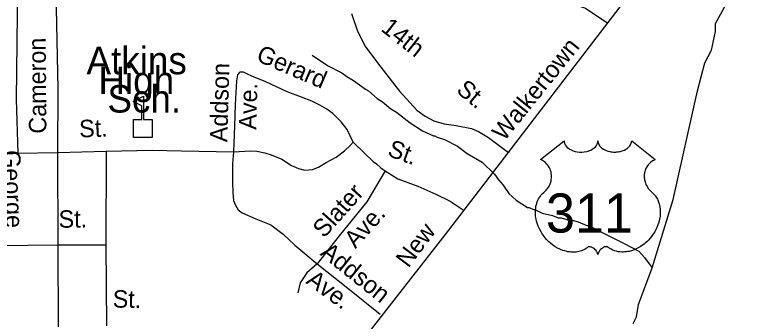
# Model space of a CAD drawing. Extents: x 1547597 to 1699558, y 810033 to 920809.
# Drawn here: x 1638625 to 1642599, y 860039 to 861708 of the extents above; entities that cross this region are included whole.
import ezdxf

# ---------------------------------------------------------------- set-up
doc = ezdxf.new("R2010")
doc.units = 0
for name, color, linetype in [('Exist Cultural Educational Facility High CELL', 7, 'Continuous'), ('Exist Cultural Educational Facility High Label', 7, 'Continuous'), ('Exist Hydrographic Creek Single Shore', 7, 'Continuous'), ('Exist Hydrographic Misc Water Feature', 7, 'Continuous'), ('Exist Road Non-System Type 51', 7, 'Continuous'), ('Exist Road Non-System Type 51 Label', 7, 'Continuous'), ('Exist Road Primary US Divided Attributed', 7, 'Continuous'), ('Exist Road Primary US Label', 7, 'Continuous'), ('Exist Road Primary US Shield CELL', 7, 'Continuous'), ('Exist Road Primary US Shield Number Label', 7, 'Continuous')]:
    doc.layers.add(name, color=color, linetype=linetype)

msp = doc.modelspace()

# ---------------------------------------------------------------- linework, layer by layer
at = {"layer": 'Exist Cultural Educational Facility High CELL'}
msp.add_lwpolyline([(1639272.1, 861038.8), (1639272.1, 861136.7), (1639318.2, 861136.7), (1639318.2, 861211.8), (1639271.1, 861236), (1639327.8, 861265.2), (1639327.8, 861136.7), (1639373.8, 861136.7), (1639373.8, 861038.8)], close=True, dxfattribs=at)
at = {"layer": 'Exist Hydrographic Creek Single Shore'}
msp.add_lwpolyline([(1641993.3, 860027.9), (1642012.3, 860063.8), (1642021.8, 860130.3), (1642096.3, 860331.1), (1642210.7, 860702.2), (1642344.2, 861294.2), (1642384.3, 861445.1), (1642419.1, 861514.7), (1642442.3, 861616), (1642442.3, 861659.3), (1642491, 861749.1), (1642509, 861807.9)], dxfattribs=at)
at = {"layer": 'Exist Hydrographic Misc Water Feature'}
msp.add_lwpolyline([(1640245.4, 861488.4), (1640329, 861431.8), (1640406.6, 861391.2), (1640434.4, 861371), (1640470.3, 861350.7), (1640535.9, 861302.2), (1640551.8, 861294.1), (1640599.5, 861251.8), (1640629.3, 861233.5), (1640674.9, 861195.2), (1640704.8, 861176.9), (1640778.4, 861120.3), (1640845.9, 861075.8), (1640905.7, 861049.4), (1640913.7, 861049.4), (1640925.6, 861041.3), (1640965.5, 861029), (1641037.2, 860992.4), (1641088.8, 860952), (1641170.4, 860905.3), (1641237.9, 860840.8), (1641259.6, 860808.7), (1641285.5, 860780.6), (1641317.1, 860734.3), (1641356.8, 860698), (1641386.7, 860677.8), (1641418.4, 860659.6), (1641426.4, 860659.5), (1641450.3, 860647.3), (1641458.3, 860647.3), (1641498.1, 860627), (1641554, 860614.5), (1641585.9, 860602.3), (1641601.9, 860602.2), (1641645.7, 860589.8), (1641661.7, 860589.7), (1641693.6, 860581.3), (1641741.4, 860561), (1641749.4, 860560.9), (1641813.2, 860528.4), (1641944.2, 860463.7), (1642023.6, 860420.6), (1642055.2, 860386.3), (1642096.3, 860331.1)], dxfattribs=at)
at = {"layer": 'Exist Road Non-System Type 51'}
for p, q in [((1638528.4, 860946.3), (1638643.4, 860954.4)), ((1638643.4, 860954.4), (1638858.3, 860958.5)), ((1638858.3, 860958.5), (1639124.2, 860964.9)), ((1638858.3, 860958.5), (1638860.5, 860453.6)), ((1639124.2, 860964.9), (1639122.5, 860454.4)), ((1638860.5, 860453.6), (1638530, 860450.4)), ((1639122.5, 860454.4), (1638860.5, 860453.6)), ((1638860.5, 860453.6), (1638862.4, 860009.7)), ((1639122.5, 860454.4), (1639125.4, 860015.1))]:
    msp.add_line(p, q, dxfattribs=at)
for points in [[(1638658.6, 862216.3), (1638640.9, 861867), (1638634.7, 861249), (1638643.4, 860954.4)], [(1638853, 862213), (1638850.4, 861833.2), (1638860.9, 861305.1), (1638858.3, 860958.5)], [(1641603.5, 861787.6), (1641733.1, 861742.6), (1641855.8, 861661.4)], [(1640459.4, 861714), (1640492.1, 861618.8), (1640536.6, 861532.6), (1640619.9, 861422.5), (1640720.9, 861291.7), (1640816, 861187.6), (1640860.6, 861154.9), (1640908.2, 861131.1), (1640964.6, 861113.2), (1641030, 861104.3), (1641113.2, 861089.5), (1641151.9, 861071.6), (1641205.4, 861038.9), (1641314.8, 860958.2)], [(1640468.4, 861013.5), (1640436, 861083.7), (1640403.6, 861124.2), (1640387.4, 861140.4), (1640357.7, 861170.1), (1640325.3, 861194.4), (1640287.5, 861216), (1640244.3, 861237.6), (1640187.6, 861259.2), (1640109.4, 861288.9), (1639993.3, 861343), (1639917.7, 861372.7), (1639893.4, 861383.5), (1639871.8, 861394.3), (1639852.9, 861394.3), (1639847.5, 861391.6), (1639839.5, 861380.8), (1639834.1, 861348.4), (1639826.1, 861217.4), (1639823, 861103.4), (1639817.9, 860962.2)], [(1639817.9, 860962.2), (1639909.6, 860967.6), (1639944.7, 860964.9), (1639987.9, 860956.8), (1640023, 860946), (1640079.7, 860921.6), (1640133.7, 860886.5), (1640171.4, 860870.3), (1640206.5, 860862.2), (1640247, 860864.9), (1640279.4, 860878.4), (1640322.6, 860902.7), (1640376.6, 860932.4), (1640422.5, 860967.6), (1640454.9, 860997.3), (1640468.4, 861013.5)], [(1640468.4, 861013.5), (1640529.9, 860954.1), (1640577.4, 860909.2), (1640595.8, 860896.1), (1640619.5, 860875), (1640638, 860861.8), (1640642.5, 860857.4)], [(1639124.2, 860964.9), (1639375.2, 860970.3), (1639534.4, 860967.6), (1639817.9, 860962.2)], [(1639817.9, 860962.2), (1639811.2, 860896.1), (1639811.2, 860825.2), (1639812.8, 860793.1), (1639814.5, 860742.4), (1639817.9, 860696.8), (1639828, 860671.5), (1639843.2, 860646.2), (1639865.2, 860629.3), (1639939.4, 860597.2), (1640020.4, 860565.1), (1640088, 860514.4), (1640152.1, 860453.6), (1640273.6, 860352.3)], [(1640642.5, 860857.4), (1640543.7, 860690.1), (1640400.2, 860512.8), (1640273.6, 860352.3)], [(1640642.5, 860857.4), (1640713, 860814.8), (1640820.5, 860774.6), (1640919.7, 860731.1), (1640996.8, 860693.3), (1641068.2, 860645.7)], [(1640273.6, 860352.3), (1640216.2, 860303.3), (1640180.8, 860249.3), (1640167.3, 860193.6)], [(1640273.6, 860352.3), (1640439, 860218.9), (1640616.2, 860078.7)]]:
    msp.add_lwpolyline(points, dxfattribs=at)
at = {"layer": 'Exist Road Primary US Divided Attributed'}
msp.add_lwpolyline([(1638605.9, 858454.7), (1638664.5, 858484.7), (1638745.2, 858516.4), (1638814.9, 858544.3), (1639032, 858596.6), (1639236.7, 858640.5), (1639346.4, 858675.7), (1639469.3, 858726.9), (1639523.2, 858754.3), (1639602, 858808.1), (1639699.9, 858887.8), (1639794.3, 858994.9), (1640278.9, 859624.3), (1640989.9, 860535.2), (1642120.6, 862009.9), (1642584.8, 862600.2), (1642634.1, 862669.3), (1642695.8, 862787.8), (1642987.2, 863555.4), (1643150.7, 863953.5), (1643644.2, 865263.3)], dxfattribs=at)
at = {"layer": 'Exist Road Primary US Shield CELL'}
msp.add_lwpolyline([(1641617.4, 861021.8), (1641617.7, 861016.4), (1641619, 861010.1), (1641620, 861006.9), (1641622.9, 861000.6), (1641627.8, 860993.3), (1641634.6, 860986), (1641642.3, 860979.7), (1641647.4, 860976.4), (1641656.2, 860971.7), (1641666.1, 860967.5), (1641677.2, 860964.3), (1641688.6, 860962), (1641700.9, 860960.7), (1641713.2, 860960.4), (1641726.4, 860961.4), (1641741, 860964.2), (1641747.7, 860966), (1641755.2, 860968.6), (1641762.2, 860971.4), (1641769.9, 860975.5), (1641776, 860979.5), (1641780.9, 860983), (1641787.7, 860989.5), (1641793.1, 860996.3), (1641795.4, 861000.1), (1641797.4, 861003.7), (1641800.1, 861011.5), (1641800.8, 861014.9), (1641801.4, 861022), (1641801.8, 861016.1), (1641802.4, 861012.3), (1641803.4, 861008.7), (1641804.9, 861004.8), (1641807.7, 860999.3), (1641810.7, 860994.8), (1641816.4, 860988), (1641820, 860984.7), (1641823.3, 860982), (1641832, 860976), (1641842.2, 860970.8), (1641847.2, 860968.6), (1641852.4, 860966.8), (1641858.9, 860964.8), (1641865.7, 860963.2), (1641872.4, 860962.1), (1641879.2, 860961.1), (1641886.2, 860960.6), (1641891.9, 860960.4), (1641898.9, 860960.5), (1641905.3, 860960.9), (1641912, 860961.6), (1641919.2, 860962.9), (1641925.1, 860964.2), (1641932.8, 860966.2), (1641939.8, 860968.7), (1641946, 860971.4), (1641954, 860975.5), (1641960.4, 860979.6), (1641965.1, 860983.4), (1641970.7, 860988.5), (1641976.1, 860994.7), (1641979.2, 860999.2), (1641981.4, 861003.8), (1641983.4, 861008.7), (1641984.7, 861013.8), (1641985.3, 861018.3), (1641985.4, 861022.2), (1642114, 860919.7), (1642111, 860918.6), (1642104, 860915.1), (1642098.4, 860911.9), (1642089.6, 860905.6), (1642085.8, 860902.2), (1642082, 860898.6), (1642078.5, 860894.9), (1642075.4, 860891.3), (1642071.7, 860886.1), (1642068.4, 860880.9), (1642065.1, 860875.2), (1642062.7, 860870.3), (1642058.8, 860860), (1642056.9, 860853.4), (1642055.6, 860847.9), (1642054.1, 860836.4), (1642053.7, 860830.9), (1642053.7, 860825.6), (1642054.1, 860819.9), (1642054.6, 860814.4), (1642055.6, 860808.7), (1642056.5, 860803.7), (1642058.1, 860797.5), (1642060.4, 860790.4), (1642063.2, 860783.5), (1642069, 860772.3), (1642076.6, 860760.9), (1642082, 860754.5), (1642087.3, 860749), (1642095.3, 860742.3), (1642099.5, 860738.5), (1642104.5, 860733.6), (1642112.5, 860724.3), (1642115.8, 860719.9), (1642119.1, 860714.9), (1642122.1, 860709.8), (1642125.2, 860704.4), (1642127.6, 860699.6), (1642132.1, 860688.5), (1642135.4, 860677.8), (1642136.9, 860672.2), (1642139.3, 860659.6), (1642140.3, 860653.4), (1642141.2, 860641.1), (1642141.3, 860626.2), (1642140.1, 860612), (1642137.5, 860595.5), (1642135.3, 860585.7), (1642131.9, 860574.2), (1642128.6, 860564.2), (1642122.7, 860549.6), (1642117.5, 860538.9), (1642110.8, 860526.5), (1642106.2, 860518.9), (1642100.8, 860510.9), (1642094, 860501.6), (1642086.1, 860491.7), (1642076.6, 860481.3), (1642068.9, 860473.7), (1642058.9, 860464.7), (1642052.8, 860459.7), (1642044.2, 860453.1), (1642032.3, 860445.2), (1642020.6, 860438.5), (1642010.7, 860433.4), (1642001.9, 860429.6), (1641990.5, 860425.3), (1641971.5, 860420), (1641964.6, 860418.6), (1641956.4, 860417.3), (1641948.7, 860416.6), (1641941.3, 860416.1), (1641931.2, 860416.1), (1641921.3, 860416.9), (1641911.9, 860418.3), (1641902.1, 860420.3), (1641891.8, 860423.4), (1641882.5, 860427), (1641873.1, 860431.6), (1641857.2, 860441.7), (1641852.6, 860444.1), (1641850, 860444.8), (1641843.9, 860445.1), (1641838.1, 860443.9), (1641832.2, 860441.5), (1641828.6, 860439.6), (1641823.9, 860436.5), (1641820.2, 860433.6), (1641815.8, 860429.4), (1641812.8, 860425.9), (1641810.4, 860423.2), (1641806, 860416.1), (1641804.4, 860412.8), (1641802.7, 860408.5), (1641801.2, 860402.1), (1641799.2, 860410.1), (1641796.9, 860415.4), (1641794.1, 860420), (1641791.3, 860424), (1641786.8, 860429.2), (1641782.8, 860433.1), (1641777.9, 860437), (1641772.7, 860440.1), (1641768.6, 860442.3), (1641764.8, 860443.7), (1641760.2, 860444.9), (1641756.4, 860445.2), (1641753.3, 860445.1), (1641749, 860444.1), (1641743.2, 860439.9), (1641737.7, 860436.1), (1641731.7, 860432.4), (1641724.5, 860428.6), (1641719.3, 860426.2), (1641713, 860423.7), (1641705.8, 860421.3), (1641697.9, 860419.2), (1641689.7, 860417.7), (1641682.6, 860416.5), (1641674.9, 860415.8), (1641668, 860415.6), (1641660.8, 860415.7), (1641654, 860416.2), (1641646.2, 860416.9), (1641636.5, 860418.3), (1641628.4, 860420.2), (1641619.9, 860422.4), (1641611.2, 860425.2), (1641601.9, 860428.7), (1641590.2, 860433.8), (1641582, 860438), (1641569.2, 860445.4), (1641554.2, 860455.8), (1641542.8, 860465), (1641534.5, 860472.5), (1641522.3, 860485), (1641515.1, 860493.1), (1641503.8, 860507.7), (1641496.6, 860518.3), (1641491.9, 860526), (1641485.1, 860538.5), (1641481.3, 860546.3), (1641476.5, 860557.7), (1641472.6, 860568.1), (1641469.5, 860578), (1641467.7, 860584.3), (1641465.3, 860595.3), (1641463.8, 860603.1), (1641462.4, 860613.8), (1641461.6, 860625.2), (1641461.4, 860635.6), (1641461.7, 860644.2), (1641462.7, 860654.4), (1641464.4, 860665.1), (1641466.5, 860674.3), (1641468.3, 860680.9), (1641471, 860688.9), (1641474.7, 860697.8), (1641478.9, 860706.3), (1641483, 860713.4), (1641488.1, 860721), (1641493.1, 860727.4), (1641499.6, 860734.6), (1641506.5, 860741.1), (1641512.7, 860746.2), (1641520.2, 860753.5), (1641524.1, 860757.9), (1641528.7, 860764.1), (1641532.5, 860769.8), (1641535.4, 860774.9), (1641539.3, 860782.4), (1641541.7, 860788), (1641544.6, 860796.7), (1641546.1, 860802.8), (1641547.6, 860810.6), (1641548.6, 860817.9), (1641549, 860827.1), (1641548.8, 860834.7), (1641547.8, 860843.6), (1641546.1, 860852.1), (1641544.1, 860859.6), (1641540.9, 860868.1), (1641538, 860874.3), (1641533.1, 860882.8), (1641527.6, 860890.6), (1641521.9, 860897), (1641516.2, 860902.7), (1641510.8, 860906.9), (1641505.6, 860910.7), (1641499, 860914.6), (1641492.7, 860917.7), (1641488.8, 860919.3)], close=True, dxfattribs=at)

# ---------------------------------------------------------------- texts
at = {"layer": 'Exist Cultural Educational Facility High Label'}
for s, p in [('Atkins', (1639017, 861383.8)), ('High', (1639081.8, 861275.8)), ('Sch.', (1639130.8, 861175.4))]:
    msp.add_text(s, height=150, dxfattribs=at).set_placement(p)
at = {"layer": 'Exist Road Non-System Type 51 Label'}
for s, rotation, p in [('14th', 321.8413, (1640615.1, 861623.9)), ('Cameron', 90.4698, (1638798.9, 861060.7)), ('Gerard', 336.8092, (1639935.5, 861459.2)), ('Addson', 88.4339, (1639783.6, 861013.3)), ('St.', 320.2418, (1641025.1, 861289.6)), ('Ave.', 88.4339, (1639941, 861081.3)), ('St.', 1.7022, (1638978.2, 861040.1)), ('St.', 339.9084, (1640650.9, 860941.5)), ('George', 272.4183, (1638560.7, 860968.9)), ('Slater', 48.0455, (1640310.6, 860488.4)), ('St.', 0.7344, (1638865.5, 860548.1)), ('Ave.', 48.0455, (1640481.4, 860431.7)), ('Addson', 321.3608, (1640284.6, 860402.9)), ('Ave.', 323.9739, (1640207.1, 860249.2)), ('St.', 359.0841, (1639159.2, 860114.3))]:
    msp.add_text(s, height=95, rotation=rotation, dxfattribs=at).set_placement(p)
at = {"layer": 'Exist Road Primary US Label'}
for s, rotation, p in [('Walkertown', 51.21, (1641291.2, 861015.2)), ('New', 52.9961, (1640769.8, 860325.4))]:
    msp.add_text(s, height=95, rotation=rotation, dxfattribs=at).set_placement(p)
at = {"layer": 'Exist Road Primary US Shield Number Label'}
msp.add_text('311', height=212.5, dxfattribs=at).set_placement((1641518.5, 860522.5))

doc.saveas('drawing.dxf')
